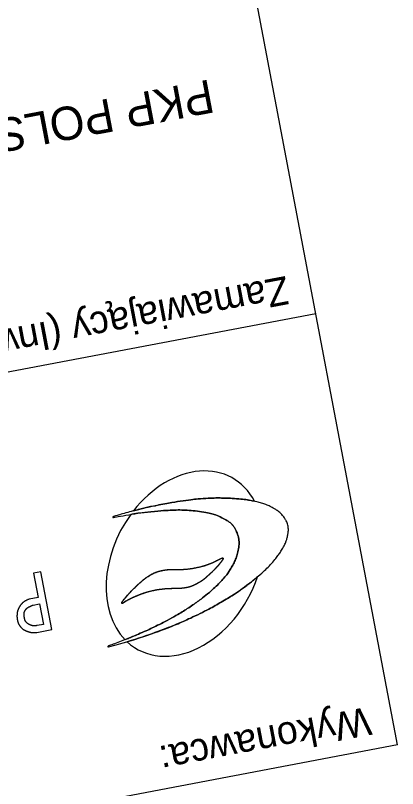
# Model space of a CAD drawing. Extents: x 6541740 to 6566395, y 5525066 to 5530361.
# Drawn here: x 6565590.76 to 6565608.52, y 5527516.32 to 5527552.28 of the extents above; entities that cross this region are included whole.
import ezdxf

# ---------------------------------------------------------------- set-up
doc = ezdxf.new("R2010")
doc.units = 0
doc.layers.add('TOR_PS_P-chodniki i place ładunkowe', color=7, linetype='Continuous')

msp = doc.modelspace()

# ---------------------------------------------------------------- linework, layer by layer
at = {"layer": 'TOR_PS_P-chodniki i place ładunkowe'}
for p, q in [((6565608.521, 5527518.349), (6565595.299, 5527588.104)), ((6565604.722, 5527538.392), (6565491.242, 5527516.882)), ((6565600.25, 5527526.778), (6565600.249, 5527526.777)), ((6565600.249, 5527526.777), (6565600.25, 5527526.778)), ((6565591.936, 5527526.405), (6565591.602, 5527526.342)), ((6565592.446, 5527523.713), (6565591.936, 5527526.405)), ((6565591.602, 5527526.342), (6565591.816, 5527525.211)), ((6565591.816, 5527525.211), (6565591.389, 5527525.13)), ((6565591.575, 5527524.853), (6565591.874, 5527524.91)), ((6565591.874, 5527524.91), (6565592.055, 5527523.954)), ((6565592.055, 5527523.954), (6565591.769, 5527523.9)), ((6565591.749, 5527523.581), (6565592.446, 5527523.713)), ((6565608.521, 5527518.349), (6565495.042, 5527496.839))]:
    msp.add_line(p, q, dxfattribs=at)
for start_param, end_param in [(2.689567, 4.486665), (2.689567, 4.486665), (4.532577, 6.05596), (4.532577, 6.05596), (6.094893, 8.09072), (6.094893, 8.09072)]:
    msp.add_ellipse((6565598.634, 5527526.782), major_axis=(-2.17, -4.003), ratio=0.736604, start_param=start_param, end_param=end_param, dxfattribs=at)
for points, degree in [([(6565595.083, 5527522.903), (6565596.106, 5527523.184), (6565597.183, 5527523.534), (6565598.235, 5527523.948), (6565598.72, 5527524.16), (6565599.739, 5527524.645), (6565600.233, 5527524.936), (6565600.872, 5527525.312), (6565601.21, 5527525.545), (6565601.607, 5527525.833), (6565602.079, 5527526.224), (6565602.345, 5527526.456), (6565602.561, 5527526.671), (6565602.789, 5527526.923), (6565602.933, 5527527.117), (6565603.041, 5527527.265), (6565603.165, 5527527.457), (6565603.273, 5527527.655), (6565603.34, 5527527.803), (6565603.38, 5527527.935), (6565603.422, 5527528.117), (6565603.445, 5527528.288), (6565603.448, 5527528.372), (6565603.44, 5527528.482), (6565603.423, 5527528.571), (6565603.391, 5527528.682), (6565603.348, 5527528.768), (6565603.292, 5527528.872), (6565603.176, 5527529.029), (6565603.057, 5527529.157), (6565602.873, 5527529.284), (6565602.794, 5527529.336), (6565602.611, 5527529.441), (6565602.4, 5527529.53), (6565602.206, 5527529.601), (6565601.989, 5527529.661), (6565601.686, 5527529.726), (6565601.406, 5527529.767), (6565601.061, 5527529.802), (6565600.603, 5527529.83), (6565600.603, 5527529.83), (6565600.341, 5527529.833), (6565600.075, 5527529.836), (6565599.765, 5527529.827), (6565599.205, 5527529.793), (6565598.963, 5527529.763), (6565598.409, 5527529.682), (6565597.934, 5527529.605), (6565597.107, 5527529.448), (6565596.715, 5527529.361), (6565596.062, 5527529.188), (6565595.39, 5527528.994), (6565595.311, 5527528.968), (6565595.293, 5527528.955), (6565595.289, 5527528.951)], 3), ([(6565596.245, 5527529.236), (6565596.4, 5527529.277), (6565596.752, 5527529.369), (6565597.107, 5527529.448), (6565597.934, 5527529.605), (6565598.409, 5527529.682), (6565598.963, 5527529.763), (6565599.205, 5527529.793), (6565599.765, 5527529.827), (6565600.075, 5527529.836), (6565600.341, 5527529.833), (6565600.603, 5527529.83), (6565600.603, 5527529.83), (6565601.061, 5527529.802), (6565601.406, 5527529.767), (6565601.651, 5527529.731), (6565601.814, 5527529.698), (6565601.873, 5527529.685)], 3), ([(6565595.289, 5527528.951), (6565595.285, 5527528.947), (6565595.28, 5527528.935), (6565595.288, 5527528.921), (6565595.323, 5527528.928), (6565595.732, 5527529.005), (6565596.321, 5527529.106), (6565596.86, 5527529.175), (6565597.578, 5527529.246), (6565597.94, 5527529.264), (6565598.328, 5527529.281), (6565598.644, 5527529.27), (6565599.015, 5527529.248), (6565599.417, 5527529.2), (6565599.805, 5527529.122), (6565599.977, 5527529.082), (6565600.294, 5527528.952), (6565600.542, 5527528.816), (6565600.755, 5527528.679), (6565600.842, 5527528.591), (6565600.918, 5527528.5), (6565600.99, 5527528.358), (6565601.044, 5527528.265), (6565601.088, 5527528.152), (6565601.134, 5527527.979), (6565601.154, 5527527.814), (6565601.159, 5527527.641), (6565601.1, 5527527.313), (6565601.037, 5527527.096), (6565600.952, 5527526.874), (6565600.841, 5527526.665), (6565600.7, 5527526.444), (6565600.636, 5527526.332), (6565600.446, 5527526.101), (6565600.259, 5527525.901), (6565600.035, 5527525.669), (6565599.791, 5527525.453), (6565599.434, 5527525.161), (6565599.225, 5527525.016), (6565599.016, 5527524.86), (6565598.738, 5527524.68), (6565598.524, 5527524.544), (6565598.249, 5527524.374), (6565597.795, 5527524.13), (6565597.463, 5527523.957), (6565597.092, 5527523.777), (6565596.865, 5527523.67), (6565596.446, 5527523.489), (6565596.209, 5527523.391), (6565595.913, 5527523.262), (6565595.588, 5527523.14), (6565595.281, 5527523.025), (6565595.058, 5527522.947), (6565595.037, 5527522.913), (6565595.073, 5527522.901), (6565595.083, 5527522.903)], 3), ([(6565595.856, 5527523.242), (6565595.873, 5527523.249), (6565595.995, 5527523.298), (6565596.209, 5527523.391), (6565596.446, 5527523.489), (6565596.865, 5527523.67), (6565597.092, 5527523.777), (6565597.463, 5527523.957), (6565597.795, 5527524.13), (6565598.249, 5527524.374), (6565598.524, 5527524.544), (6565598.738, 5527524.68), (6565599.016, 5527524.86), (6565599.225, 5527525.016), (6565599.434, 5527525.161), (6565599.791, 5527525.453), (6565600.035, 5527525.669), (6565600.259, 5527525.901), (6565600.446, 5527526.101), (6565600.636, 5527526.332), (6565600.7, 5527526.444), (6565600.841, 5527526.665), (6565600.952, 5527526.874), (6565601.037, 5527527.096), (6565601.1, 5527527.313), (6565601.159, 5527527.641), (6565601.154, 5527527.814), (6565601.134, 5527527.979), (6565601.088, 5527528.152), (6565601.044, 5527528.265), (6565600.99, 5527528.358), (6565600.918, 5527528.5), (6565600.842, 5527528.591), (6565600.755, 5527528.679), (6565600.542, 5527528.816), (6565600.294, 5527528.952), (6565599.977, 5527529.082), (6565599.805, 5527529.122), (6565599.417, 5527529.2), (6565599.015, 5527529.248), (6565598.644, 5527529.27), (6565598.328, 5527529.281), (6565597.94, 5527529.264), (6565597.578, 5527529.246), (6565596.86, 5527529.175), (6565596.44, 5527529.121), (6565596.184, 5527529.081), (6565596.12, 5527529.07)], 3), ([(6565600.249, 5527526.777), (6565600.338, 5527526.883), (6565600.42, 5527527.008), (6565600.416, 5527527.033), (6565600.387, 5527527.048), (6565600.311, 5527527.025), (6565600.18, 5527526.956), (6565600.041, 5527526.883), (6565599.905, 5527526.818), (6565599.746, 5527526.759), (6565599.61, 5527526.705), (6565599.402, 5527526.645), (6565599.14, 5527526.589), (6565598.88, 5527526.54), (6565598.525, 5527526.51), (6565598.336, 5527526.507), (6565598.057, 5527526.509), (6565597.808, 5527526.504), (6565597.535, 5527526.453), (6565597.329, 5527526.398), (6565597.127, 5527526.307), (6565596.991, 5527526.233), (6565596.744, 5527526.062), (6565596.571, 5527525.914), (6565596.36, 5527525.718), (6565596.177, 5527525.541), (6565595.955, 5527525.297), (6565595.809, 5527525.114), (6565595.694, 5527524.976), (6565595.701, 5527524.935), (6565595.737, 5527524.921), (6565595.785, 5527524.959), (6565595.892, 5527525.03), (6565596.02, 5527525.101), (6565596.17, 5527525.178), (6565596.335, 5527525.251), (6565596.578, 5527525.348), (6565596.803, 5527525.43), (6565597.06, 5527525.502), (6565597.273, 5527525.542), (6565597.396, 5527525.566), (6565597.564, 5527525.584), (6565597.78, 5527525.61), (6565597.96, 5527525.613), (6565598.136, 5527525.62), (6565598.323, 5527525.616), (6565598.53, 5527525.635), (6565598.648, 5527525.651), (6565598.81, 5527525.682), (6565599.001, 5527525.745), (6565599.211, 5527525.853), (6565599.32, 5527525.915), (6565599.429, 5527525.982), (6565599.532, 5527526.06), (6565599.621, 5527526.137), (6565599.76, 5527526.266), (6565599.87, 5527526.362), (6565599.996, 5527526.489), (6565600.11, 5527526.613), (6565600.25, 5527526.778)], 2), ([(6565600.249, 5527526.777), (6565600.338, 5527526.883), (6565600.42, 5527527.008), (6565600.416, 5527527.033), (6565600.387, 5527527.048), (6565600.311, 5527527.025), (6565600.18, 5527526.956), (6565600.041, 5527526.883), (6565599.905, 5527526.818), (6565599.746, 5527526.759), (6565599.61, 5527526.705), (6565599.402, 5527526.645), (6565599.14, 5527526.589), (6565598.88, 5527526.54), (6565598.525, 5527526.51), (6565598.336, 5527526.507), (6565598.057, 5527526.509), (6565597.808, 5527526.504), (6565597.535, 5527526.453), (6565597.329, 5527526.398), (6565597.127, 5527526.307), (6565596.991, 5527526.233), (6565596.744, 5527526.062), (6565596.571, 5527525.914), (6565596.36, 5527525.718), (6565596.177, 5527525.541), (6565595.955, 5527525.297), (6565595.809, 5527525.114), (6565595.694, 5527524.976), (6565595.701, 5527524.935), (6565595.737, 5527524.921), (6565595.785, 5527524.959), (6565595.892, 5527525.03), (6565596.02, 5527525.101), (6565596.17, 5527525.178), (6565596.335, 5527525.251), (6565596.578, 5527525.348), (6565596.803, 5527525.43), (6565597.06, 5527525.502), (6565597.273, 5527525.542), (6565597.396, 5527525.566), (6565597.564, 5527525.584), (6565597.78, 5527525.61), (6565597.96, 5527525.613), (6565598.136, 5527525.62), (6565598.323, 5527525.616), (6565598.53, 5527525.635), (6565598.648, 5527525.651), (6565598.81, 5527525.682), (6565599.001, 5527525.745), (6565599.211, 5527525.853), (6565599.32, 5527525.915), (6565599.429, 5527525.982), (6565599.532, 5527526.06), (6565599.621, 5527526.137), (6565599.76, 5527526.266), (6565599.87, 5527526.362), (6565599.996, 5527526.489), (6565600.11, 5527526.613), (6565600.25, 5527526.778)], 2), ([(6565599.598, 5527526.704), (6565599.655, 5527526.723), (6565599.746, 5527526.759), (6565599.905, 5527526.818), (6565599.996, 5527526.861), (6565600.042, 5527526.884)], 3), ([(6565600.25, 5527526.778), (6565600.11, 5527526.613), (6565599.996, 5527526.489), (6565599.912, 5527526.404), (6565599.872, 5527526.367)], 3), ([(6565600.042, 5527526.884), (6565600.088, 5527526.907), (6565600.18, 5527526.956), (6565600.311, 5527527.025), (6565600.362, 5527527.04), (6565600.379, 5527527.041)], 3), ([(6565600.399, 5527526.981), (6565600.379, 5527526.945), (6565600.338, 5527526.883), (6565600.249, 5527526.777)], 2), ([(6565600.379, 5527527.041), (6565600.388, 5527527.042), (6565600.395, 5527527.041), (6565600.4, 5527527.039)], 2), ([(6565600.412, 5527527.031), (6565600.417, 5527527.025), (6565600.419, 5527527.016), (6565600.399, 5527526.981)], 2), ([(6565600.4, 5527527.039), (6565600.405, 5527527.037), (6565600.409, 5527527.034), (6565600.412, 5527527.031)], 2), ([(6565597.138, 5527526.31), (6565597.194, 5527526.337), (6565597.329, 5527526.398), (6565597.535, 5527526.453), (6565597.717, 5527526.487), (6565597.804, 5527526.497)], 3), ([(6565597.804, 5527526.497), (6565597.891, 5527526.506), (6565597.974, 5527526.507), (6565598.062, 5527526.508)], 2), ([(6565598.062, 5527526.508), (6565598.15, 5527526.508), (6565598.243, 5527526.508), (6565598.321, 5527526.508)], 2), ([(6565598.321, 5527526.508), (6565598.399, 5527526.508), (6565598.462, 5527526.509), (6565598.552, 5527526.514)], 2), ([(6565598.552, 5527526.514), (6565598.643, 5527526.52), (6565598.823, 5527526.535), (6565598.967, 5527526.558), (6565599.014, 5527526.566)], 3), ([(6565599.014, 5527526.566), (6565599.036, 5527526.57), (6565599.057, 5527526.574), (6565599.079, 5527526.578)], 2), ([(6565599.079, 5527526.578), (6565599.1, 5527526.582), (6565599.12, 5527526.586), (6565599.14, 5527526.59)], 2), ([(6565599.14, 5527526.59), (6565599.227, 5527526.608), (6565599.344, 5527526.632), (6565599.444, 5527526.658), (6565599.468, 5527526.665)], 3), ([(6565599.468, 5527526.665), (6565599.516, 5527526.678), (6565599.56, 5527526.691), (6565599.598, 5527526.704)], 2), ([(6565602.009, 5527526.168), (6565601.892, 5527526.069), (6565601.594, 5527525.824), (6565601.21, 5527525.545), (6565600.872, 5527525.312), (6565600.233, 5527524.936), (6565599.739, 5527524.645), (6565598.72, 5527524.16), (6565598.235, 5527523.948), (6565597.299, 5527523.579), (6565596.451, 5527523.297), (6565595.95, 5527523.149)], 3), ([(6565596.504, 5527525.851), (6565596.525, 5527525.87), (6565596.611, 5527525.948), (6565596.744, 5527526.062), (6565596.908, 5527526.176), (6565596.972, 5527526.217)], 3), ([(6565596.972, 5527526.217), (6565597.036, 5527526.258), (6565597.081, 5527526.282), (6565597.138, 5527526.31)], 2), ([(6565599.53, 5527526.06), (6565599.498, 5527526.034), (6565599.429, 5527525.982), (6565599.32, 5527525.915), (6565599.247, 5527525.874), (6565599.194, 5527525.846)], 3), ([(6565599.613, 5527526.131), (6565599.582, 5527526.104), (6565599.557, 5527526.082), (6565599.53, 5527526.06)], 2), ([(6565599.629, 5527526.146), (6565599.624, 5527526.14), (6565599.618, 5527526.135), (6565599.613, 5527526.131)], 2), ([(6565599.755, 5527526.26), (6565599.714, 5527526.223), (6565599.667, 5527526.18), (6565599.629, 5527526.146)], 2), ([(6565599.872, 5527526.367), (6565599.833, 5527526.33), (6565599.797, 5527526.298), (6565599.755, 5527526.26)], 2), ([(6565596.002, 5527525.346), (6565596.056, 5527525.407), (6565596.188, 5527525.551), (6565596.299, 5527525.659), (6565596.365, 5527525.721)], 3), ([(6565596.365, 5527525.721), (6565596.41, 5527525.764), (6565596.458, 5527525.809), (6565596.504, 5527525.851)], 2), ([(6565599.004, 5527525.752), (6565598.937, 5527525.724), (6565598.81, 5527525.682), (6565598.648, 5527525.651), (6565598.569, 5527525.641), (6565598.515, 5527525.635)], 3), ([(6565599.194, 5527525.846), (6565599.141, 5527525.817), (6565599.071, 5527525.781), (6565599.004, 5527525.752)], 2), ([(6565595.968, 5527525.307), (6565595.979, 5527525.32), (6565595.99, 5527525.333), (6565596.002, 5527525.346)], 2), ([(6565596.575, 5527525.345), (6565596.497, 5527525.316), (6565596.416, 5527525.283), (6565596.348, 5527525.255)], 2), ([(6565596.809, 5527525.428), (6565596.728, 5527525.403), (6565596.653, 5527525.375), (6565596.575, 5527525.345)], 2), ([(6565597.572, 5527525.585), (6565597.508, 5527525.578), (6565597.396, 5527525.566), (6565597.273, 5527525.542), (6565597.06, 5527525.502), (6565596.889, 5527525.454), (6565596.809, 5527525.428)], 3), ([(6565597.774, 5527525.606), (6565597.708, 5527525.601), (6565597.636, 5527525.592), (6565597.572, 5527525.585)], 2), ([(6565597.959, 5527525.614), (6565597.9, 5527525.612), (6565597.84, 5527525.611), (6565597.774, 5527525.606)], 2), ([(6565598.138, 5527525.619), (6565598.077, 5527525.618), (6565598.018, 5527525.616), (6565597.959, 5527525.614)], 2), ([(6565598.515, 5527525.635), (6565598.461, 5527525.629), (6565598.323, 5527525.616), (6565598.198, 5527525.619), (6565598.138, 5527525.619)], 3), ([(6565591.389, 5527525.13), (6565591.195, 5527525.042), (6565591.037, 5527524.911), (6565590.92, 5527524.738), (6565590.85, 5527524.571), (6565590.825, 5527524.36), (6565590.839, 5527524.184), (6565590.883, 5527524.014), (6565590.97, 5527523.863), (6565591.11, 5527523.723), (6565591.276, 5527523.637), (6565591.474, 5527523.581), (6565591.581, 5527523.569), (6565591.749, 5527523.581)], 2), ([(6565595.739, 5527524.93), (6565595.725, 5527524.926), (6565595.701, 5527524.935), (6565595.694, 5527524.976), (6565595.809, 5527525.114), (6565595.906, 5527525.236), (6565595.968, 5527525.307)], 3), ([(6565595.896, 5527525.03), (6565595.857, 5527525.007), (6565595.785, 5527524.959), (6565595.753, 5527524.934), (6565595.739, 5527524.93)], 3), ([(6565596.173, 5527525.177), (6565596.12, 5527525.152), (6565596.02, 5527525.101), (6565595.935, 5527525.054), (6565595.896, 5527525.03)], 3), ([(6565596.348, 5527525.255), (6565596.28, 5527525.227), (6565596.225, 5527525.202), (6565596.173, 5527525.177)], 2), ([(6565591.769, 5527523.9), (6565591.604, 5527523.869), (6565591.412, 5527523.938), (6565591.296, 5527524.014), (6565591.209, 5527524.111), (6565591.182, 5527524.225), (6565591.162, 5527524.327), (6565591.154, 5527524.435), (6565591.164, 5527524.513), (6565591.207, 5527524.603), (6565591.265, 5527524.683), (6565591.357, 5527524.757), (6565591.465, 5527524.806), (6565591.575, 5527524.853)], 2)]:
    msp.add_open_spline(points, degree=degree, dxfattribs=at)

# ---------------------------------------------------------------- texts
for s, height, p in [('PKP POLSKIE LINIE KOLEJOWE S.A.', 1.55093, (6565599.805, 5527549.314)), ('Zamawiający (Inwestor):', 1.3125, (6565603.337, 5527540.166)), ('Wykonawca:', 1.3125, (6565607.136, 5527520.122))]:
    msp.add_text(s, height=height, rotation=190.7332, dxfattribs=at).set_placement(p)

doc.saveas('drawing.dxf')
